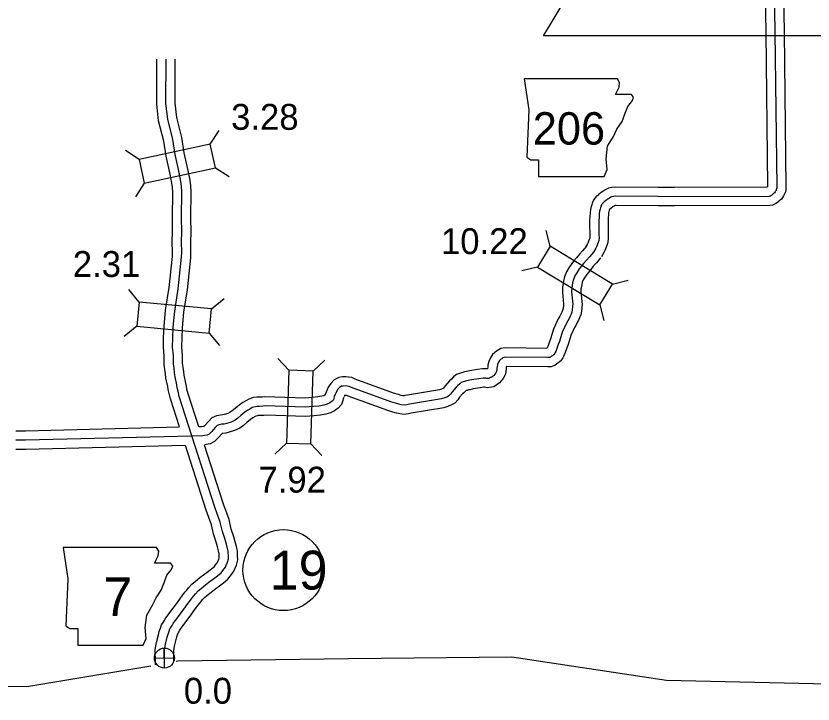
# Model space of a CAD drawing. Extents: x 31699 to 244310, y -8841 to 11474.
# Drawn here: x 142410 to 143276, y -1692 to -944 of the extents above; entities that cross this region are included whole.
import ezdxf

# ---------------------------------------------------------------- set-up
doc = ezdxf.new("R2010")
doc.units = 0
for name, color, linetype in [('B_Logo', 7, 'Continuous'), ('G-ANNO-TEXT', 7, 'Continuous'), ('Level 21', 7, 'Continuous'), ('Level 48', 7, 'Continuous'), ('Level 55', 7, 'Continuous'), ('R_Border Notes', 7, 'Continuous'), ('R_Logo', 7, 'Continuous'), ('R_XS_EARTHWORK_STAGE1', 7, 'Continuous'), ('R_XS_EARTHWORK_STAGE2', 7, 'Continuous'), ('S_WALL', 7, 'Continuous'), ('S_WALL_ANNOT', 7, 'Continuous')]:
    doc.layers.add(name, color=color, linetype=linetype)

msp = doc.modelspace()

# ---------------------------------------------------------------- linework, layer by layer
at = {"layer": 'B_Logo'}
for points in [[(143231.56, -796.37), (143234.33, -961.66), (143236.37, -1129.7), (143236.3, -1130.7), (143236.23, -1132.1), (143235.9, -1132.84), (143235.57, -1133.77), (143235.17, -1134.64), (143234.63, -1135.37), (143233.97, -1136.31), (143233.44, -1136.77), (143232.64, -1137.44), (143231.9, -1138.04), (143231.04, -1138.84), (143230.17, -1139.38), (143229.44, -1139.78), (143228.97, -1139.91), (143227.64, -1140.25), (143125.14, -1140.51), (143107.4, -1140.45), (143061.45, -1140.08), (143058.85, -1140.28), (143056.79, -1140.82), (143055.99, -1141.15), (143054.45, -1142.15), (143053.45, -1142.69), (143052.45, -1143.35), (143051.19, -1144.36), (143049.65, -1145.42), (143048.92, -1146.23), (143047.59, -1147.16), (143046.79, -1148.1), (143046.12, -1149.16), (143045.32, -1150.9), (143044.86, -1152.5), (143044.32, -1154.04), (143043.79, -1156.11), (143043.53, -1158.77), (143043.26, -1163.05), (143043, -1166.38), (143043, -1170.19), (143043, -1173.86), (143043.14, -1177.93), (143043.21, -1181.6), (143043.28, -1185.07), (143042.88, -1188), (143042.15, -1190.27), (143040.42, -1195.08), (143039.68, -1196.61), (143037.22, -1200.69)], [(142600.88, -1400.61), (142587.19, -1357.71), (142585.78, -1352.17), (142584.98, -1348.37), (142584.51, -1345.1), (142582.5, -1336.29), (142582.03, -1331.95), (142581.5, -1327.08), (142580.76, -1322.34), (142580.69, -1316.14), (142580.69, -1313.47), (142579.88, -1303.99), (142580.14, -1294.05), (142580.6, -1282.44), (142582.26, -1265.02), (142585.98, -1240.59), (142589.62, -1206.22), (142589.75, -1200.82), (142589.55, -1189.81), (142589.94, -1178.46), (142589.66, -1163.85), (142590.05, -1135.02), (142589.64, -1129.55), (142588.97, -1124.01), (142586.97, -1114.13), (142582.75, -1094.58), (142580.14, -1078.23), (142574.59, -1056.08), (142572.65, -1039.2), (142572.71, -990.77)], [(143037.22, -1200.69), (143032.89, -1205.96), (143029.49, -1209.63), (143026.49, -1213.31), (143023.49, -1216.91), (143021.83, -1219.11), (143018.96, -1223.19), (143016.9, -1226.59), (143015.36, -1230.46), (143014.57, -1234.33), (143014.17, -1236.6), (143013.64, -1239.81), (143013.51, -1244.01), (143014.78, -1257.49), (143014.52, -1259.83), (143014.18, -1263.56), (143013.72, -1266.1), (143012.85, -1268.3), (143011.92, -1270.3), (143010.99, -1272.17), (143009.26, -1275.58), (143007.72, -1277.98), (143003.2, -1287.93), (143000.13, -1298.07), (142998.94, -1301.34), (142996.94, -1306.62), (142996.27, -1308.69), (142995.67, -1309.82), (142995.21, -1310.89), (142994.14, -1312.36), (142993.88, -1312.62), (142992.81, -1313.43), (142991.74, -1314.09), (142990.34, -1315.1), (142989.68, -1315.36), (142989.28, -1315.5), (142987.61, -1315.56), (142941.86, -1315.06), (142939.73, -1315.39), (142938.79, -1315.86), (142937.73, -1316.66), (142936.2, -1317.73), (142935.26, -1318.6), (142934.06, -1320.4), (142932.93, -1323), (142932.4, -1325.34), (142932.27, -1326.94), (142932.07, -1328.81), (142931.8, -1330.48), (142931.14, -1331.95), (142930, -1333.68), (142929, -1334.82), (142928.27, -1335.75), (142927.2, -1336.49), (142926, -1337.02), (142925.34, -1337.29), (142924.2, -1337.82), (142924.2, -1337.96), (142923.74, -1338.02), (142923.27, -1338.36), (142922.87, -1338.36), (142922.6, -1338.36), (142922.27, -1338.29), (142921.67, -1338.16), (142921.34, -1338.16), (142920.07, -1337.83), (142918.8, -1337.83), (142917.2, -1337.83), (142912.53, -1338.43), (142904.67, -1339.77), (142901.2, -1340.57), (142899.13, -1340.91), (142897.07, -1341.51), (142895.73, -1341.91), (142893.4, -1342.71), (142891.87, -1343.98), (142889.53, -1346.32), (142887.87, -1347.72), (142883.87, -1352.46), (142881.94, -1355.13), (142880.14, -1357.07), (142878.54, -1358), (142875.6, -1359.21), (142872.2, -1360.28), (142837.13, -1366.04), (142834.26, -1366.71), (142831.4, -1367.17), (142828.39, -1366.84), (142825.59, -1366.31), (142822.13, -1365.18), (142816.86, -1363.51), (142774.37, -1348.12), (142771.9, -1346.99), (142769.63, -1346.72), (142767.56, -1346.33), (142765.36, -1346.46), (142763.56, -1346.73), (142761.5, -1347.8), (142759.56, -1349.8), (142757.9, -1352.47), (142757.1, -1354.34)], [(142757.1, -1354.34), (142756.43, -1355.67), (142755.83, -1356.88), (142755.5, -1357.81), (142755.24, -1359.81), (142754.64, -1361.35), (142753.17, -1363.02), (142750.57, -1364.82), (142747.7, -1366.29), (142744.17, -1367.23), (142739.04, -1368.16), (142732.9, -1368.83), (142728.3, -1369.1), (142724.03, -1369.51), (142680.62, -1368.13), (142678.09, -1368.47), (142674.42, -1368.6), (142671.95, -1368.6), (142670.02, -1368.87), (142666.48, -1369.94), (142664.75, -1370.81), (142661.62, -1372.61), (142658.48, -1374.95), (142654.15, -1378.56), (142650.75, -1381.43), (142647.69, -1383.57), (142643.62, -1385.57), (142638.75, -1387.04), (142635.95, -1387.78), (142633.08, -1387.98), (142630.35, -1388.51), (142628.42, -1389.32), (142626.15, -1391.65), (142622.49, -1395.73), (142619.55, -1398.73), (142617.42, -1399.8), (142614.69, -1400.27), (142612.82, -1400.6), (142611.42, -1400.8), (142600.88, -1400.61)], [(142409.56, -1405.11), (142420.07, -1405.01), (142600.88, -1400.61)], [(142571.21, -1647.26), (142571.16, -1646.41), (142571.09, -1633.73), (142572.22, -1627.25), (142574.15, -1619.51), (142575.01, -1616.24), (142576.14, -1612.84), (142576.94, -1610.5), (142577.94, -1609.03), (142579.27, -1606.9), (142580.94, -1604.03), (142583.34, -1601.02), (142585.07, -1598.48), (142592.06, -1589.2), (142595.73, -1584.06), (142598.26, -1580.66), (142601.19, -1576.85), (142603.06, -1574.45), (142604.72, -1572.31), (142607.52, -1569.18), (142610.99, -1566.5), (142615.66, -1562.63), (142619.39, -1559.83), (142624.85, -1555.82), (142628.79, -1552.81), (142632.72, -1549.47), (142634.58, -1547.07), (142637.32, -1543.47), (142638.25, -1541.2), (142639.71, -1538.06), (142640.58, -1534.52), (142640.51, -1531.25), (142640.31, -1527.45), (142640.11, -1526.05), (142639.5, -1523.18), (142638.3, -1518.57), (142636.83, -1513.37), (142633.96, -1504.56), (142631.68, -1494.49), (142625.81, -1478.21), (142600.88, -1400.61)]]:
    msp.add_lwpolyline(points, dxfattribs=at)
at = {"layer": 'G-ANNO-TEXT'}
for points in [[(142961.82, -1012.37), (142966.89, -1046.2), (142964.64, -1097.52), (142969.15, -1100.34), (142977.61, -1100.34), (142977.61, -1118.39), (143048.66, -1118.39), (143052.04, -1111.05), (143050.92, -1099.21), (143052.61, -1085.68), (143058.81, -1074.96), (143062.76, -1067.07), (143068.4, -1058.61), (143071.78, -1049.59), (143074.6, -1042.26), (143079.68, -1036.05), (143080.8, -1032.1), (143078.55, -1029.28), (143061.07, -1029.28), (143065.01, -1021.39), (143065.58, -1016.31), (143063.24, -1012.42)], [(142460.98, -1522.14), (142466.06, -1555.98), (142463.8, -1607.3), (142468.31, -1610.12), (142476.77, -1610.12), (142476.77, -1628.16), (142547.83, -1628.16), (142551.21, -1620.83), (142550.08, -1608.99), (142551.77, -1595.45), (142557.98, -1584.74), (142561.93, -1576.85), (142567.56, -1568.39), (142570.95, -1559.36), (142573.77, -1552.03), (142578.84, -1545.83), (142579.97, -1541.88), (142577.72, -1539.06), (142560.23, -1539.06), (142564.18, -1531.17), (142564.75, -1526.09), (142562.41, -1522.19)]]:
    msp.add_lwpolyline(points, close=True, dxfattribs=at)
at = {"layer": 'Level 21'}
for p, q in [((142571.24, -1653.13), (142570.74, -1631.43)), ((142560.14, -1642.53), (142581.84, -1642.03))]:
    msp.add_line(p, q, dxfattribs=at)
msp.add_circle((142570.99, -1642.28), 10.85, dxfattribs=at)
at = {"layer": 'Level 48'}
msp.add_lwpolyline([(142982.84, -965.4), (143370.07, -323.1), (143732.84, -965.4)], close=True, dxfattribs=at)
at = {"layer": 'Level 55'}
for points in [[(142409.46, -1395.11), (142419.9, -1395.01), (142587.08, -1390.94)], [(142409.65, -1415.11), (142420.24, -1415.01), (142593.44, -1410.79)]]:
    msp.add_lwpolyline(points, dxfattribs=at)
at = {"layer": 'R_Border Notes'}
msp.add_circle((142700.35, -1546.62), 44, dxfattribs=at)
at = {"layer": 'R_Logo'}
for points in [[(143799.11, -1661.88), (143641.22, -1663.59), (143464.3, -1666.1), (143292.39, -1670.61), (143116.53, -1666.57), (142948.4, -1641.38), (142771.08, -1643.09), (142585.43, -1645.8), (142583.78, -1646.12)], [(142556.28, -1651.12), (142421.45, -1673.67), (142241.28, -1671.42), (142066.18, -1668.5), (141890.18, -1668.39), (141716.5, -1667.39), (141540.24, -1667.28), (141365.57, -1666.96), (141339.4, -1666.71)]]:
    msp.add_lwpolyline(points, dxfattribs=at)
at = {"layer": 'R_XS_EARTHWORK_STAGE1'}
for p, q in [((142620.82, -1083.25), (142630.36, -1068.46)), ((142543.4, -1099.93), (142528.61, -1090.39)), ((142626.38, -1109.05), (142641.17, -1118.6)), ((142548.96, -1125.74), (142539.41, -1140.53)), ((142990.1, -1194.41), (142985.91, -1177.32)), ((142976.41, -1216.98), (142959.31, -1221.17)), ((143057.81, -1235.49), (143074.91, -1231.3)), ((142543.42, -1255.11), (142532.21, -1241.54)), ((142622.27, -1262.61), (142635.83, -1251.39)), ((143044.12, -1258.06), (143048.31, -1275.15)), ((142540.92, -1281.39), (142527.36, -1292.6)), ((142619.77, -1288.89), (142630.98, -1302.45)), ((142706.19, -1329.32), (142694.14, -1316.49)), ((142732.57, -1330.16), (142745.41, -1318.11)), ((142703.68, -1408.48), (142690.85, -1420.53)), ((142730.07, -1409.32), (142742.11, -1422.15))]:
    msp.add_line(p, q, dxfattribs=at)
for points in [[(142620.82, -1083.25), (142543.4, -1099.93), (142548.96, -1125.74), (142626.38, -1109.05)], [(143057.81, -1235.49), (142990.1, -1194.41), (142976.41, -1216.98), (143044.12, -1258.06)], [(142540.92, -1281.39), (142619.77, -1288.89), (142622.27, -1262.61), (142543.42, -1255.11)], [(142706.19, -1329.32), (142703.68, -1408.48), (142730.07, -1409.32), (142732.57, -1330.16)]]:
    msp.add_lwpolyline(points, close=True, dxfattribs=at)
at = {"layer": 'R_XS_EARTHWORK_STAGE2'}
for points in [[(143221.56, -796.45), (143224.33, -961.81), (143226.36, -1129.43), (143226.35, -1129.67), (143226.26, -1129.74), (143225.63, -1130.25), (143125.14, -1130.51), (143107.46, -1130.45), (143061.11, -1130.08), (143057.2, -1130.38), (143053.59, -1131.31), (143051.28, -1132.28), (143049.35, -1133.54), (143048.31, -1134.1), (143046.56, -1135.26), (143045.22, -1136.33), (143043.03, -1137.86), (143042.28, -1138.67), (143040.81, -1139.7), (143038.7, -1142.17), (143037.3, -1144.41), (143035.93, -1147.39), (143035.33, -1149.46), (143034.74, -1151.15), (143033.92, -1154.36), (143033.56, -1157.97), (143033.29, -1162.34), (143033, -1165.99), (143033, -1170.19), (143033, -1174.03), (143033.14, -1178.19), (143033.21, -1181.79), (143033.26, -1184.49), (143033.09, -1185.78), (143032.68, -1187.04), (143031.18, -1191.22), (143030.87, -1191.86), (143028.66, -1195.51)], [(143241.56, -796.28), (143244.33, -961.52), (143246.37, -1129.97), (143246.28, -1131.26), (143246.13, -1134.48), (143245.18, -1136.58), (143244.84, -1137.55), (143243.84, -1139.71), (143242.75, -1141.21), (143241.44, -1143.06), (143239.94, -1144.37), (143239.01, -1145.15), (143238.47, -1145.59), (143237.11, -1146.85), (143235.2, -1148.03), (143233.26, -1149.09), (143231.56, -1149.57), (143228.88, -1150.24), (143125.14, -1150.51), (143107.34, -1150.45), (143061.8, -1150.08), (143060.51, -1150.18), (143060.4, -1150.21), (143059.56, -1150.76), (143058.6, -1151.27), (143058.34, -1151.45), (143054.78, -1154.26), (143054.72, -1154.41), (143054.39, -1155.54), (143053.91, -1156.93), (143053.67, -1157.85), (143053.5, -1159.58), (143053.24, -1163.75), (143053, -1166.78), (143053, -1170.18), (143053, -1173.69), (143053.14, -1177.67), (143053.21, -1181.4), (143053.29, -1185.64), (143052.67, -1190.23), (143051.61, -1193.5), (143049.66, -1198.94), (143048.49, -1201.37), (143045.77, -1205.87)], [(142587.21, -1390.68), (142577.57, -1360.46), (142576.04, -1354.43), (142575.13, -1350.11), (142574.67, -1346.92), (142572.62, -1337.94), (142572.09, -1333.04), (142571.58, -1328.4), (142570.77, -1323.17), (142570.69, -1316.2), (142570.69, -1313.9), (142569.87, -1304.29), (142570.15, -1293.72), (142570.62, -1281.77), (142572.33, -1263.79), (142576.06, -1239.31), (142579.64, -1205.57), (142579.75, -1200.79), (142579.54, -1189.73), (142579.94, -1178.38), (142579.66, -1163.88), (142580.04, -1135.32), (142579.69, -1130.52), (142579.09, -1125.61), (142577.18, -1116.18), (142572.92, -1096.43), (142570.34, -1080.24), (142564.73, -1057.88), (142562.65, -1039.77), (142562.71, -990.77)], [(142608.24, -1390.78), (142596.8, -1354.96), (142595.52, -1349.91), (142594.83, -1346.62), (142594.35, -1343.28), (142592.38, -1334.64), (142591.98, -1330.87), (142591.41, -1325.77), (142590.75, -1321.52), (142590.69, -1316.08), (142590.69, -1313.04), (142589.89, -1303.7), (142590.14, -1294.38), (142590.58, -1283.11), (142592.19, -1266.25), (142595.9, -1241.87), (142599.61, -1206.87), (142599.76, -1200.84), (142599.55, -1189.89), (142599.94, -1178.54), (142599.67, -1163.82), (142600.05, -1134.72), (142599.6, -1128.58), (142598.85, -1122.41), (142596.75, -1112.08), (142592.59, -1092.74), (142589.95, -1076.23), (142584.45, -1054.29), (142582.65, -1038.63), (142582.71, -990.77)], [(143029.49, -1194.34), (143025.35, -1199.39), (143021.94, -1203.07), (143018.77, -1206.95), (143015.65, -1210.7), (143013.75, -1213.22), (143010.59, -1217.71), (143007.91, -1222.13), (143005.75, -1227.59), (143004.74, -1232.46), (143004.31, -1234.92), (143003.66, -1238.83), (143003.49, -1244.33), (143004.73, -1257.4), (143004.57, -1258.82), (143004.26, -1262.22), (143004.06, -1263.34), (143003.66, -1264.36), (143002.91, -1265.96), (143002.06, -1267.68), (143000.56, -1270.61), (142998.91, -1273.2), (142993.82, -1284.4), (142990.65, -1294.91), (142989.57, -1297.85), (142987.5, -1303.31), (142987.02, -1304.79), (142986.66, -1305.48), (142986.54, -1305.55), (142941.14, -1305.05), (142936.64, -1305.75), (142933.51, -1307.32), (142931.86, -1308.56), (142929.9, -1309.93), (142927.59, -1312.08), (142925.25, -1315.6), (142923.39, -1319.87), (142922.49, -1323.81), (142922.31, -1326), (142922.16, -1327.4), (142922.02, -1327.62), (142921.84, -1327.83), (142918.8, -1327.83), (142916.56, -1327.83), (142911.05, -1328.54), (142902.7, -1329.96), (142899.27, -1330.76), (142896.93, -1331.14), (142894.23, -1331.92), (142892.66, -1332.39), (142888.43, -1333.85), (142885.12, -1336.58), (142882.76, -1338.95), (142880.77, -1340.62), (142875.98, -1346.3), (142874.19, -1348.77), (142873.89, -1349.1), (142872.2, -1349.8), (142869.88, -1350.52), (142835.18, -1356.22), (142832.32, -1356.89), (142831.13, -1357.08), (142829.88, -1356.95), (142828.09, -1356.61), (142825.18, -1355.66), (142820.07, -1354.04), (142778.16, -1338.86), (142774.63, -1337.24), (142771.16, -1336.84), (142768.22, -1336.27), (142764.32, -1336.51), (142760.45, -1337.08), (142755.44, -1339.67), (142751.64, -1343.61), (142749.01, -1347.83), (142747.9, -1350.41)], [(143044.95, -1207.03), (143040.43, -1212.54), (143037.04, -1216.2), (143034.21, -1219.67), (143031.33, -1223.13), (143029.91, -1225.01), (143027.33, -1228.66), (143025.88, -1231.06), (143024.98, -1233.33), (143024.39, -1236.21), (143024.02, -1238.29), (143023.61, -1240.78), (143023.52, -1243.69), (143024.83, -1257.58), (143024.47, -1260.83), (143024.1, -1264.91), (143023.38, -1268.86), (143022.05, -1272.25), (143020.93, -1274.65), (143019.92, -1276.67), (143017.95, -1280.55), (143016.53, -1282.77), (143012.58, -1291.46), (143009.62, -1301.24), (143008.31, -1304.83), (143006.38, -1309.92), (143005.53, -1312.58), (143004.69, -1314.16), (143003.94, -1315.88), (143001.77, -1318.87), (143000.45, -1320.19), (142998.48, -1321.68), (142997.31, -1322.41), (142995.18, -1323.93), (142993.12, -1324.75), (142991.1, -1325.43), (142987.76, -1325.57), (142943.15, -1325.07), (142942.84, -1325.29), (142942.47, -1326.14), (142942.31, -1326.87), (142942.22, -1327.88), (142941.98, -1330.13), (142941.47, -1333.38), (142939.93, -1336.77), (142937.98, -1339.75), (142936.7, -1341.21), (142935.2, -1343.12), (142929.04, -1347.37), (142921.83, -1348.4), (142918.95, -1347.83), (142918.81, -1347.83), (142917.85, -1347.83), (142914.02, -1348.32), (142906.64, -1349.58), (142903.13, -1350.39), (142901.34, -1350.68), (142899.9, -1351.1), (142898.8, -1351.43), (142898.43, -1351.56), (142896.3, -1353.69), (142894.96, -1354.82), (142891.75, -1358.63), (142889.68, -1361.49), (142886.46, -1364.96), (142882.98, -1366.99), (142879.01, -1368.62), (142874.53, -1370.03), (142839.08, -1375.85), (142836.21, -1376.52), (142831.66, -1377.26), (142826.91, -1376.74), (142823.1, -1376.02), (142819.07, -1374.7), (142813.64, -1372.99), (142770.57, -1357.38), (142769.16, -1356.74), (142768.1, -1356.61), (142767.21, -1356.44), (142766.79, -1357.11), (142766.29, -1358.27)], [(142748.15, -1349.88), (142747.49, -1351.21), (142746.62, -1352.95), (142745.73, -1355.45), (142745.64, -1356.07), (142745.42, -1356.22), (142744.1, -1356.9), (142741.99, -1357.46), (142737.59, -1358.26), (142732.06, -1358.87), (142727.54, -1359.13), (142723.72, -1359.49), (142680.12, -1358.11), (142677.24, -1358.49), (142674.23, -1358.6), (142671.26, -1358.6), (142667.87, -1359.07), (142662.77, -1360.62), (142660.01, -1362), (142656.11, -1364.24), (142652.29, -1367.1), (142647.73, -1370.89), (142644.65, -1373.49), (142642.59, -1374.93), (142639.94, -1376.24), (142636.03, -1377.42), (142634.32, -1377.87), (142631.77, -1378.05), (142627.44, -1378.89), (142622.68, -1380.87), (142618.84, -1384.83), (142615.19, -1388.89), (142613.84, -1390.27), (142612.96, -1390.42), (142611.23, -1390.73), (142610.8, -1390.79), (142608.34, -1390.75)], [(142766.05, -1358.8), (142765.38, -1360.14), (142765.24, -1360.42), (142764.99, -1362.32), (142763.31, -1366.62), (142759.88, -1370.54), (142755.72, -1373.42), (142751.31, -1375.68), (142746.35, -1376.99), (142740.48, -1378.07), (142733.74, -1378.8), (142729.06, -1379.08), (142724.35, -1379.52), (142681.12, -1378.15), (142678.93, -1378.44), (142674.61, -1378.6), (142672.64, -1378.6), (142672.16, -1378.67), (142670.2, -1379.26), (142669.49, -1379.62), (142667.12, -1380.98), (142664.68, -1382.81), (142660.58, -1386.22), (142656.85, -1389.37), (142652.78, -1392.2), (142647.3, -1394.9), (142641.47, -1396.67), (142637.59, -1397.69), (142634.4, -1397.91), (142633.92, -1398.01), (142633.46, -1398.48), (142629.78, -1402.57), (142625.54, -1406.92), (142620.57, -1409.41), (142616.41, -1410.12), (142614.41, -1410.48)], [(142561.36, -1649.68), (142561.33, -1649.34), (142561.16, -1646.75), (142561.08, -1632.89), (142562.43, -1625.18), (142564.46, -1617.03), (142565.42, -1613.38), (142566.67, -1609.64), (142567.91, -1605.99), (142569.56, -1603.57), (142570.7, -1601.74), (142572.66, -1598.37), (142575.29, -1595.07), (142576.94, -1592.65), (142584, -1583.29), (142587.64, -1578.18), (142590.29, -1574.62), (142593.28, -1570.74), (142595.17, -1568.31), (142597.04, -1565.9), (142600.68, -1561.82), (142604.74, -1558.69), (142609.45, -1554.78), (142613.43, -1551.8), (142618.86, -1547.81), (142622.51, -1545.02), (142625.46, -1542.52), (142626.65, -1540.99), (142628.56, -1538.46), (142629.09, -1537.18), (142630.23, -1534.72), (142630.55, -1533.42), (142630.51, -1531.62), (142630.34, -1528.43), (142630.25, -1527.78), (142629.77, -1525.47), (142628.65, -1521.2), (142627.26, -1516.28), (142624.31, -1507.22), (142622.07, -1497.3), (142616.34, -1481.44), (142593.8, -1411.26)], [(142581.19, -1646.49), (142581.16, -1646.06), (142581.09, -1634.57), (142582.01, -1629.33), (142583.83, -1622), (142584.6, -1619.1), (142585.62, -1616.03), (142585.97, -1615.01), (142586.32, -1614.49), (142587.84, -1612.05), (142589.21, -1609.69), (142591.38, -1606.97), (142593.19, -1604.32), (142600.13, -1595.12), (142603.81, -1589.95), (142606.23, -1586.69), (142609.1, -1582.97), (142610.95, -1580.59), (142612.41, -1578.72), (142614.37, -1576.53), (142617.24, -1574.31), (142621.86, -1570.48), (142625.35, -1567.86), (142630.85, -1563.82), (142635.06, -1560.6), (142639.98, -1556.43), (142642.52, -1553.16), (142646.07, -1548.47), (142647.41, -1545.21), (142649.19, -1541.39), (142650.6, -1535.62), (142650.5, -1530.88), (142650.27, -1526.47), (142649.96, -1524.31), (142649.24, -1520.89), (142647.95, -1515.95), (142646.4, -1510.46), (142643.61, -1501.91), (142641.3, -1491.68), (142635.27, -1474.98), (142614.63, -1410.7)]]:
    msp.add_lwpolyline(points, dxfattribs=at)

# ---------------------------------------------------------------- texts
at = {"layer": 'G-ANNO-TEXT'}
for s, height, p in [('206', 35.2, (142971.26, -1083.82)), ('7', 42.24, (142504.71, -1596.69))]:
    msp.add_text(s, height=height, dxfattribs=at).set_placement(p)
at = {"layer": 'Level 21'}
msp.add_text('19', height=42.24, dxfattribs=at).set_placement((142685.39, -1567.74))
at = {"layer": 'R_Border Notes'}
msp.add_text('19', height=42.24, dxfattribs=at).set_placement((142685.39, -1567.74))
at = {"layer": 'S_WALL'}
for s, p in [('3.28', (142643.49, -1067.77)), ('10.22', (142871.53, -1202.96)), ('2.31', (142471.43, -1227.8)), ('7.92', (142673.2, -1462.32))]:
    msp.add_text(s, height=28.16, dxfattribs=at).set_placement(p)
at = {"layer": 'S_WALL_ANNOT'}
msp.add_text('0.0', height=28.16, dxfattribs=at).set_placement((142592.08, -1691.91))

doc.saveas('drawing.dxf')
